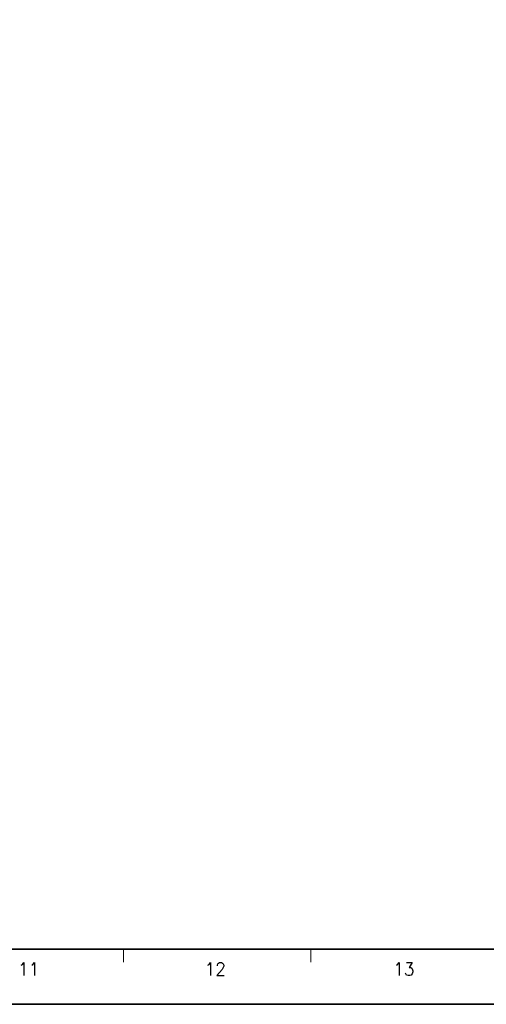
# Model space of a CAD drawing. Header units: millimetres. Extents: x 4497 to 11741, y 5958 to 12619.
# Tile 279 of 424: x 5625 to 5714, y 11172 to 11360. Entities that reach past the tile are written whole.
import ezdxf
from ezdxf.enums import TextEntityAlignment as Align

# ---------------------------------------------------------------- set-up
doc = ezdxf.new("R2010")
doc.units = ezdxf.units.MM
doc.header["$LTSCALE"] = 0.8
doc.layers.get('0').update_dxf_attribs({"linetype": 'CONTINUOUS', "lineweight": 0})
doc.styles.get("Standard").update_dxf_attribs({"font": 'romans.shx', "width": 0.8, "oblique": 5, "bigfont": 'whgtxt.shx'})

msp = doc.modelspace()

# ---------------------------------------------------------------- linework, layer by layer
at = {"color": 7, "linetype": 'Continuous', "lineweight": 35}
msp.add_line((5252.932, 11182.95), (5822.864, 11182.95), dxfattribs=at)
at = {"color": 7, "linetype": 'Continuous'}
for p, q in [((5644.76, 11180.459), (5644.76, 11182.95)), ((5680.381, 11180.459), (5680.381, 11182.95))]:
    msp.add_line(p, q, dxfattribs=at)
at = {"color": 7, "linetype": 'Continuous', "lineweight": 35}
msp.add_lwpolyline([(5239.652, 11172.476), (5833.652, 11172.476), (5833.652, 11592.476), (5239.652, 11592.476)], close=True, dxfattribs=at)

# ---------------------------------------------------------------- texts
at = {"color": 7, "linetype": 'Continuous', "width": 0.933333}
for s, p in [('11', (5626.75, 11179.165)), ('12', (5662.243, 11179.165)), ('13', (5698.1, 11179.165))]:
    msp.add_text(s, height=2.491, dxfattribs=at).set_placement(p, align=Align.MIDDLE_CENTER)

doc.saveas('drawing.dxf')
